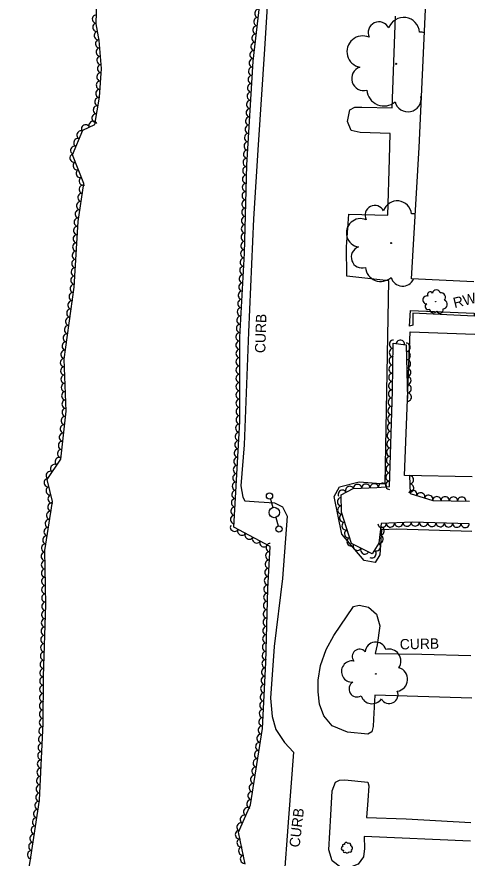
# Model space of a CAD drawing. Extents: x 1722896 to 1754269, y 648279 to 666297.
# Drawn here: x 1753874 to 1754096.8, y 653200 to 653605.1 of the extents above; entities that cross this region are included whole.
import ezdxf

# ---------------------------------------------------------------- set-up
doc = ezdxf.new("R2010")
doc.units = 0
for name, color, linetype in [('DESIGN - CENTERLINE - Proposed Text', 7, 'Continuous'), ('DESIGN - SCRATCH - User 1', 7, 'Continuous'), ('SURVEY - CENTERLINE - Preliminary Text', 7, 'Continuous'), ('SURVEY - CONTROL with Text', 7, 'Continuous'), ('SURVEY - DTM - Breaklines', 7, 'Continuous'), ('SURVEY - VEGETATION - Features with Text', 7, 'Continuous')]:
    doc.layers.add(name, color=color, linetype=linetype)

msp = doc.modelspace()

# ---------------------------------------------------------------- linework, layer by layer
at = {"layer": 'DESIGN - CENTERLINE - Proposed Text'}
for points in [[(1754093.82, 653477.42), (1754063.84, 653478.9), (1754067.52, 653542.12), (1754071.54, 653629.77), (1754096.83, 653628.67)], [(1754062.85, 653456.13), (1754063.36, 653463.69), (1754094, 653462.45), (1754093.92, 653461.02), (1754064.48, 653462.35), (1754064.45, 653456.59), (1754062.85, 653456.13)], [(1754093, 653383.66), (1754060.45, 653384.24), (1754063.22, 653453.33), (1754094.24, 653452.35)]]:
    msp.add_lwpolyline(points, dxfattribs=at)
at = {"layer": 'SURVEY - CENTERLINE - Preliminary Text'}
for points in [[(1753995.98, 653636.17), (1753993.14, 653589.51), (1753990.1, 653543.48), (1753987.74, 653507.78), (1753985.41, 653453.26), (1753983.37, 653398.98), (1753981.8, 653379.32), (1753982.71, 653373.73), (1753983.7, 653372.01), (1753990.37, 653371.59), (1753997.87, 653371.01), (1754001.83, 653369.17), (1754004.05, 653364.59), (1754001.76, 653334.67), (1753997.78, 653301.93), (1753995.96, 653277), (1753996.82, 653268.22), (1753998.62, 653262.01), (1754002.66, 653255.66), (1754007.09, 653251.08), (1754004.62, 653219.42), (1754002.19, 653187.07)], [(1754092.82, 653357.27), (1754056.57, 653358.44), (1754049.31, 653358.09), (1754048.63, 653346.08), (1754046.32, 653342.37), (1754041.04, 653343.24), (1754030.25, 653356.06), (1754026.6, 653374.11), (1754029.14, 653378.73), (1754038.59, 653381.12), (1754051.17, 653380.23), (1754052.97, 653477.93), (1754032.66, 653480.22), (1754032.57, 653494.35), (1754033.7, 653510.04), (1754052.35, 653509.5), (1754053.29, 653536.57), (1754053.58, 653548.95), (1754039.16, 653549.43), (1754034.73, 653550.33), (1754032.97, 653554.62), (1754034.16, 653560.26), (1754036.63, 653561.51), (1754039.98, 653561.56), (1754054.57, 653561.31), (1754056.08, 653605.44)], [(1754092.82, 653276.97), (1754046.18, 653278.5), (1754045.55, 653266.85), (1754045.34, 653263.37), (1754044.71, 653260.88), (1754042.75, 653259.71), (1754033.01, 653260.59), (1754025.59, 653263.64), (1754021.57, 653268.56), (1754019.61, 653274.19), (1754018.85, 653280.15), (1754018.89, 653285.67), (1754020.12, 653292.78), (1754022.8, 653300.45), (1754026.46, 653307.2), (1754035.98, 653321.2), (1754038.56, 653321.88), (1754043.07, 653320.83), (1754047.04, 653317.42), (1754048.64, 653311.92), (1754047.24, 653302.72), (1754046.36, 653298.56), (1754068.8, 653298.17), (1754092.29, 653297.52)], [(1754092.14, 653208.15), (1754041.11, 653210.4), (1754041.18, 653204.63), (1754040.8, 653200.72), (1754038.11, 653197.08), (1754033.74, 653195.31), (1754029.62, 653195.6), (1754025.58, 653198.79), (1754024.02, 653204.01), (1754024.94, 653220.66), (1754025.6, 653232.47), (1754027.23, 653236.52), (1754029.24, 653237.59), (1754031.77, 653237.73), (1754042.8, 653236.66), (1754043.3, 653234.86), (1754042.85, 653227.83), (1754042.19, 653219.61), (1754061.32, 653218.88), (1754092.28, 653217.22)]]:
    msp.add_lwpolyline(points, dxfattribs=at)
at = {"layer": 'SURVEY - DTM - Breaklines'}
for p, q in [((1753995.93, 653372.91), (1753997.11, 653368.82)), ((1753998.49, 653364.02), (1753999.66, 653359.93))]:
    msp.add_line(p, q, dxfattribs=at)
for centre, radius in [((1753995.52, 653374.35), 1.5), ((1753997.8, 653366.42), 2.5), ((1754000.08, 653358.49), 1.5)]:
    msp.add_circle(centre, radius, dxfattribs=at)
at = {"layer": 'SURVEY - VEGETATION - Features with Text'}
for points in [[(1753983.84, 653197.15), (1753980.66, 653212.57), (1753986.35, 653225.68), (1753992.09, 653262.49), (1753993.8, 653294.16), (1753994.66, 653329.73), (1753995.79, 653350.11), (1753978.38, 653359.39), (1753981.3, 653410.18), (1753981.21, 653450.88), (1753983.53, 653491.21), (1753984.57, 653533.64), (1753987.65, 653583.77), (1753993.59, 653634.92)], [(1753874, 653158.43), (1753880.81, 653200.5), (1753884.91, 653227.96), (1753886.65, 653264.84), (1753886.89, 653287.47), (1753887.91, 653322.18), (1753887.54, 653348.07), (1753891.15, 653371.68), (1753888.62, 653382.25), (1753895.09, 653392.15), (1753897.69, 653415.17), (1753896.72, 653440.19), (1753901.61, 653474.83), (1753903.42, 653506.59), (1753906.27, 653524.86), (1753900.84, 653538.59), (1753905.72, 653550.57), (1753911.47, 653553.28), (1753913.68, 653566.34), (1753914.64, 653580.1), (1753913.55, 653593.67), (1753912.1, 653601.63), (1753912.48, 653613.15)], [(1754091.61, 653361.03), (1754064.2, 653361.8), (1754049.19, 653361.07), (1754048.1, 653351.61), (1754044.86, 653346.49), (1754034.91, 653351.55), (1754030.2, 653366.55), (1754029.94, 653374.97), (1754035.74, 653378), (1754047.15, 653378.42), (1754053.22, 653378.87), (1754054.59, 653424.82), (1754055.07, 653448.02), (1754061.28, 653447.15), (1754061.93, 653421.23)], [(1754062.87, 653384.2), (1754063.09, 653375.62), (1754074.04, 653372.25), (1754091.73, 653371.88)]]:
    msp.add_lwpolyline(points, dxfattribs=at)
for centre, radius in [((1754056.4, 653582.42), 0.266), ((1754054, 653496.13), 0.24), ((1754075.41, 653467.9), 0.0668), ((1754046.62, 653288.69), 0.178), ((1754032.83, 653204.97), 0.0305)]:
    msp.add_circle(centre, radius, dxfattribs=at)
for centre, radius, start, end in [((1754060.05, 653597.18), 7.62, 3.9215, 160.7104), ((1754048.17, 653597.4), 5.23, 26.0377, 204.7833), ((1754067.72, 653589.04), 8.68, 74.3987, 90.4985), ((1754040.34, 653588.27), 7.6, 66.0583, 259.478), ((1754040.8, 653575.32), 5.78, 108.677, 285.9962), ((1754050.57, 653570.32), 8.19, 183.9641, 310.8097), ((1754062.09, 653565.67), 6.36, 194.123, 9.1233), ((1754069.29, 653575.25), 8.62, 263.8701, 265.702), ((1754056.95, 653509.56), 6.88, 5.4142, 162.2031), ((1754046.2, 653509.48), 4.73, 27.5303, 206.276), ((1754039.34, 653501.04), 6.87, 67.551, 260.9707), ((1754064.07, 653502.39), 7.84, 78.3759, 91.9911), ((1754040.07, 653489.35), 5.23, 110.1697, 287.4888), ((1754049.01, 653485.07), 7.41, 185.4567, 312.3024), ((1754059.53, 653481.14), 5.75, 195.6156, 336.6081), ((1754071.2, 653468.77), 1.91, 74.4667, 267.8864), ((1754072.81, 653471.33), 1.31, 34.4461, 213.1917), ((1754075.77, 653471.71), 1.91, 12.3299, 169.1188), ((1754077.98, 653469.97), 2.18, 321.3826, 98.9069), ((1754071.79, 653465.56), 1.45, 117.0854, 294.4046), ((1754078.88, 653466.59), 2.17, 272.2785, 68.117), ((1754074.4, 653464.68), 2.06, 192.3725, 319.2181), ((1754077.44, 653463.95), 1.6, 202.5314, 17.5316), ((1754038.8, 653297.1), 3.51, 40.1692, 218.9148), ((1754046.58, 653298.91), 5.11, 18.053, 174.8419), ((1754052.9, 653294.86), 5.83, 327.1058, 104.63), ((1754035.2, 653289.87), 5.1, 80.1899, 273.6096), ((1754056.18, 653286.14), 5.79, 278.0016, 73.8401), ((1754037.63, 653281.51), 3.88, 122.8085, 300.1277), ((1754053.07, 653278.72), 4.27, 208.2545, 23.2548), ((1754044.81, 653279.86), 5.5, 198.0956, 324.9413), ((1754032.39, 653206.66), 0.874, 32.3321, 189.121), ((1754033.61, 653206.25), 0.996, 341.3848, 118.9091), ((1754030.89, 653204.68), 0.872, 94.4689, 287.8886), ((1754031.18, 653206.03), 0.6, 54.4483, 233.1939), ((1754031.64, 653203.4), 0.664, 137.0876, 314.4068), ((1754034.32, 653203.59), 0.73, 222.5336, 37.5338), ((1754034.52, 653204.95), 0.989, 292.2807, 88.1192), ((1754032.9, 653203.43), 0.94, 212.3747, 339.2203)]:
    msp.add_arc(centre, radius, start, end, dxfattribs=at)
for centre, major_axis in [((1753990.31, 653606.69), (0.23, 1.99)), ((1753912.18, 653603.96), (0.07, 2)), ((1753989.85, 653602.71), (0.23, 1.99)), ((1753912.4, 653599.99), (-0.36, 1.97)), ((1753989.38, 653598.74), (0.23, 1.99)), ((1753913.12, 653596.05), (-0.36, 1.97)), ((1753988.92, 653594.77), (0.23, 1.99)), ((1753913.68, 653592.1), (-0.16, 1.99)), ((1753988.46, 653590.79), (0.23, 1.99)), ((1753914, 653588.11), (-0.16, 1.99)), ((1753988, 653586.82), (0.23, 1.99)), ((1753914.32, 653584.12), (-0.16, 1.99)), ((1753987.59, 653582.84), (0.12, 2)), ((1753914.63, 653580.13), (-0.16, 1.99)), ((1753987.34, 653578.85), (0.12, 2)), ((1753914.36, 653576.14), (0.14, 2)), ((1753987.1, 653574.86), (0.12, 2)), ((1753914.09, 653572.15), (0.14, 2)), ((1753986.85, 653570.86), (0.12, 2)), ((1753913.81, 653568.16), (0.14, 2)), ((1753986.61, 653566.87), (0.12, 2)), ((1753913.32, 653564.2), (0.33, 1.97)), ((1753986.36, 653562.88), (0.12, 2)), ((1753912.65, 653560.25), (0.33, 1.97)), ((1753986.12, 653558.89), (0.12, 2)), ((1753911.99, 653556.31), (0.33, 1.97)), ((1753985.88, 653554.89), (0.12, 2)), ((1753907.02, 653551.18), (1.81, 0.85)), ((1753910.63, 653552.89), (1.81, 0.85)), ((1753985.63, 653550.9), (0.12, 2)), ((1753904.75, 653548.19), (0.75, 1.85)), ((1753985.39, 653546.91), (0.12, 2)), ((1753903.24, 653544.48), (0.75, 1.85)), ((1753985.14, 653542.92), (0.12, 2)), ((1753901.73, 653540.78), (0.75, 1.85)), ((1753984.9, 653538.92), (0.12, 2)), ((1753901.44, 653537.07), (-0.74, 1.86)), ((1753984.65, 653534.93), (0.12, 2)), ((1753902.92, 653533.35), (-0.74, 1.86)), ((1753904.39, 653529.63), (-0.74, 1.86)), ((1753984.51, 653530.94), (0.05, 2)), ((1753905.86, 653525.91), (-0.74, 1.86)), ((1753984.41, 653526.94), (0.05, 2)), ((1753905.83, 653522.02), (0.31, 1.98)), ((1753984.31, 653522.94), (0.05, 2)), ((1753905.21, 653518.07), (0.31, 1.98)), ((1753984.21, 653518.94), (0.05, 2)), ((1753904.59, 653514.12), (0.31, 1.98)), ((1753984.11, 653514.94), (0.05, 2)), ((1753903.98, 653510.17), (0.31, 1.98)), ((1753984.02, 653510.94), (0.05, 2)), ((1753903.4, 653506.21), (0.11, 2)), ((1753983.92, 653506.94), (0.05, 2)), ((1753903.17, 653502.22), (0.11, 2)), ((1753983.82, 653502.94), (0.05, 2)), ((1753902.94, 653498.22), (0.11, 2)), ((1753983.72, 653498.95), (0.05, 2)), ((1753902.72, 653494.23), (0.11, 2)), ((1753983.62, 653494.95), (0.05, 2)), ((1753902.49, 653490.24), (0.11, 2)), ((1753983.52, 653490.95), (0.11, 2)), ((1753902.26, 653486.24), (0.11, 2)), ((1753983.29, 653486.95), (0.11, 2)), ((1753902.03, 653482.25), (0.11, 2)), ((1753983.06, 653482.96), (0.11, 2)), ((1753901.81, 653478.26), (0.11, 2)), ((1753982.83, 653478.97), (0.11, 2)), ((1753901.53, 653474.27), (0.28, 1.98)), ((1753982.6, 653474.97), (0.11, 2)), ((1753900.97, 653470.31), (0.28, 1.98)), ((1753982.37, 653470.98), (0.11, 2)), ((1753900.41, 653466.35), (0.28, 1.98)), ((1753982.14, 653466.99), (0.11, 2)), ((1753899.85, 653462.39), (0.28, 1.98)), ((1753981.91, 653462.99), (0.11, 2)), ((1753899.3, 653458.42), (0.28, 1.98)), ((1753981.68, 653459), (0.11, 2)), ((1753898.74, 653454.46), (0.28, 1.98)), ((1753981.45, 653455.01), (0.11, 2)), ((1753898.18, 653450.5), (0.28, 1.98)), ((1753981.22, 653451.01), (0.11, 2)), ((1753897.62, 653446.54), (0.28, 1.98)), ((1753981.22, 653447.01), (0, 2)), ((1754055.06, 653447.46), (0.04, 2)), ((1754058.48, 653447.54), (1.98, -0.28)), ((1754061.31, 653445.97), (0.05, -2)), ((1753897.06, 653442.58), (0.28, 1.98)), ((1753981.23, 653443.01), (0, 2)), ((1754054.98, 653443.46), (0.04, 2)), ((1754061.41, 653441.97), (0.05, -2)), ((1753896.79, 653438.61), (-0.08, 2)), ((1753981.24, 653439.01), (0, 2)), ((1754054.89, 653439.46), (0.04, 2)), ((1754061.51, 653437.97), (0.05, -2)), ((1753896.94, 653434.61), (-0.08, 2)), ((1753981.25, 653435.01), (0, 2)), ((1754054.81, 653435.46), (0.04, 2)), ((1754061.61, 653433.97), (0.05, -2)), ((1753897.1, 653430.61), (-0.08, 2)), ((1753981.26, 653431.01), (0, 2)), ((1754054.73, 653431.47), (0.04, 2)), ((1754061.71, 653429.98), (0.05, -2)), ((1753897.25, 653426.62), (-0.08, 2)), ((1753981.26, 653427.01), (0, 2)), ((1754054.64, 653427.47), (0.04, 2)), ((1754061.81, 653425.98), (0.05, -2)), ((1753897.4, 653422.62), (-0.08, 2)), ((1753981.27, 653423.01), (0, 2)), ((1754054.55, 653423.47), (0.06, 2)), ((1754061.91, 653421.98), (0.05, -2)), ((1753897.56, 653418.62), (-0.08, 2)), ((1753981.28, 653419.01), (0, 2)), ((1754054.43, 653419.47), (0.06, 2)), ((1753897.63, 653414.63), (0.22, 1.99)), ((1753981.29, 653415.01), (0, 2)), ((1754054.31, 653415.47), (0.06, 2)), ((1753897.18, 653410.65), (0.22, 1.99)), ((1753981.3, 653411.01), (0, 2)), ((1754054.19, 653411.47), (0.06, 2)), ((1753896.73, 653406.68), (0.22, 1.99)), ((1753981.12, 653407.02), (0.11, 2)), ((1754054.07, 653407.47), (0.06, 2)), ((1753896.29, 653402.7), (0.22, 1.99)), ((1753980.89, 653403.03), (0.11, 2)), ((1754053.95, 653403.48), (0.06, 2)), ((1753895.84, 653398.73), (0.22, 1.99)), ((1753980.66, 653399.03), (0.11, 2)), ((1754053.83, 653399.48), (0.06, 2)), ((1753895.39, 653394.75), (0.22, 1.99)), ((1753980.43, 653395.04), (0.11, 2)), ((1754053.59, 653391.48), (0.06, 2)), ((1754053.71, 653395.48), (0.06, 2)), ((1753892.15, 653387.65), (1.1, 1.67)), ((1753894.34, 653391), (1.1, 1.67)), ((1753980.2, 653391.05), (0.11, 2)), ((1754053.47, 653387.48), (0.06, 2)), ((1753889.96, 653384.3), (1.1, 1.67)), ((1753979.97, 653387.05), (0.11, 2)), ((1754053.35, 653383.49), (0.06, 2)), ((1753888.98, 653380.75), (-0.47, 1.94)), ((1753979.74, 653383.06), (0.11, 2)), ((1754053.23, 653379.49), (0.06, 2)), ((1754062.92, 653382.2), (0.05, -2)), ((1753889.91, 653376.86), (-0.47, 1.94)), ((1753979.51, 653379.07), (0.11, 2)), ((1754030.53, 653375.28), (1.77, 0.93)), ((1754034.07, 653377.13), (1.77, 0.93)), ((1754037.86, 653378.08), (2, 0.07)), ((1754041.86, 653378.23), (2, 0.07)), ((1754045.85, 653378.37), (2, 0.07)), ((1754049.84, 653378.62), (1.99, 0.15)), ((1754064.44, 653375.2), (1.91, -0.59)), ((1754063.02, 653378.2), (0.05, -2)), ((1753890.84, 653372.97), (-0.47, 1.94)), ((1753979.28, 653375.07), (0.11, 2)), ((1754030.04, 653371.64), (-0.06, 2)), ((1754068.26, 653374.03), (1.91, -0.59)), ((1754072.09, 653372.85), (1.91, -0.59)), ((1754076, 653372.21), (2, -0.04)), ((1754080, 653372.13), (2, -0.04)), ((1754084, 653372.04), (2, -0.04)), ((1754088, 653371.96), (2, -0.04)), ((1753890.74, 653369.03), (0.3, 1.98)), ((1753979.05, 653371.08), (0.11, 2)), ((1754030.17, 653367.64), (-0.06, 2)), ((1753890.14, 653365.08), (0.3, 1.98)), ((1753978.59, 653363.09), (0.11, 2)), ((1753978.82, 653367.09), (0.11, 2)), ((1754031.07, 653363.77), (-0.6, 1.91)), ((1753889.53, 653361.12), (0.3, 1.98)), ((1754032.27, 653359.96), (-0.6, 1.91)), ((1754049.64, 653361.09), (-2, -0.1)), ((1754053.64, 653361.28), (-2, -0.1)), ((1754057.63, 653361.48), (-2, -0.1)), ((1754061.63, 653361.67), (-2, -0.1)), ((1754065.62, 653361.76), (-2, 0.06)), ((1754069.62, 653361.64), (-2, 0.06)), ((1754073.62, 653361.53), (-2, 0.06)), ((1754077.62, 653361.42), (-2, 0.06)), ((1754081.62, 653361.31), (-2, 0.06)), ((1754085.61, 653361.19), (-2, 0.06)), ((1754089.61, 653361.08), (-2, 0.06)), ((1753888.93, 653357.17), (0.3, 1.98)), ((1753978.64, 653359.25), (-1.77, 0.94)), ((1753982.17, 653357.37), (-1.77, 0.94)), ((1754033.47, 653356.14), (-0.6, 1.91)), ((1754048.78, 653357.54), (-0.23, -1.99)), ((1753888.32, 653353.22), (0.3, 1.98)), ((1753985.7, 653355.49), (-1.77, 0.94)), ((1753989.23, 653353.61), (-1.77, 0.94)), ((1754034.66, 653352.32), (-0.6, 1.91)), ((1754048.33, 653353.57), (-0.23, -1.99)), ((1753887.72, 653349.26), (0.3, 1.98)), ((1753992.76, 653351.73), (-1.77, 0.94)), ((1753995.76, 653349.55), (0.11, 2)), ((1754037.75, 653350.11), (-1.78, 0.91)), ((1754041.32, 653348.29), (-1.78, 0.91)), ((1754047.01, 653349.9), (-1.07, -1.69)), ((1753887.58, 653345.28), (-0.03, 2)), ((1753995.54, 653345.56), (0.11, 2)), ((1754044.87, 653346.52), (-1.07, -1.69)), ((1753887.63, 653341.28), (-0.03, 2)), ((1753995.32, 653341.56), (0.11, 2)), ((1753887.69, 653337.28), (-0.03, 2)), ((1753995.1, 653337.57), (0.11, 2)), ((1753887.75, 653333.28), (-0.03, 2)), ((1753994.88, 653333.58), (0.11, 2)), ((1753887.81, 653329.28), (-0.03, 2)), ((1753994.66, 653329.58), (0.05, 2)), ((1753887.86, 653325.28), (-0.03, 2)), ((1753994.56, 653325.58), (0.05, 2)), ((1753887.88, 653321.28), (0.06, 2)), ((1753994.47, 653321.58), (0.05, 2)), ((1753887.77, 653317.28), (0.06, 2)), ((1753994.37, 653317.59), (0.05, 2)), ((1753887.65, 653313.28), (0.06, 2)), ((1753994.27, 653313.59), (0.05, 2)), ((1753887.53, 653309.28), (0.06, 2)), ((1753994.17, 653309.59), (0.05, 2)), ((1753887.41, 653305.29), (0.06, 2)), ((1753994.08, 653305.59), (0.05, 2)), ((1753887.3, 653301.29), (0.06, 2)), ((1753993.98, 653301.59), (0.05, 2)), ((1753887.18, 653297.29), (0.06, 2)), ((1753993.88, 653297.59), (0.05, 2)), ((1753887.06, 653293.29), (0.06, 2)), ((1753993.77, 653293.59), (0.11, 2)), ((1753886.95, 653289.29), (0.06, 2)), ((1753993.55, 653289.6), (0.11, 2)), ((1753886.87, 653285.29), (0.02, 2)), ((1753993.34, 653285.6), (0.11, 2)), ((1753886.83, 653281.29), (0.02, 2)), ((1753993.12, 653281.61), (0.11, 2)), ((1753886.79, 653277.29), (0.02, 2)), ((1753992.91, 653277.62), (0.11, 2)), ((1753886.74, 653273.29), (0.02, 2)), ((1753992.69, 653273.62), (0.11, 2)), ((1753886.7, 653269.29), (0.02, 2)), ((1753992.48, 653269.63), (0.11, 2)), ((1753886.66, 653265.29), (0.02, 2)), ((1753992.26, 653265.63), (0.11, 2)), ((1753886.49, 653261.3), (0.09, 2)), ((1753991.35, 653257.7), (0.31, 1.98)), ((1753991.96, 653261.65), (0.31, 1.98)), ((1753886.3, 653257.3), (0.09, 2)), ((1753990.73, 653253.74), (0.31, 1.98)), ((1753886.11, 653253.31), (0.09, 2)), ((1753990.11, 653249.79), (0.31, 1.98)), ((1753885.92, 653249.31), (0.09, 2)), ((1753989.5, 653245.84), (0.31, 1.98)), ((1753885.73, 653245.32), (0.09, 2)), ((1753988.88, 653241.89), (0.31, 1.98)), ((1753885.54, 653241.32), (0.09, 2)), ((1753988.26, 653237.94), (0.31, 1.98)), ((1753885.35, 653237.33), (0.09, 2)), ((1753987.65, 653233.98), (0.31, 1.98)), ((1753885.16, 653233.33), (0.09, 2)), ((1753987.03, 653230.03), (0.31, 1.98)), ((1753884.52, 653225.36), (0.3, 1.98)), ((1753884.97, 653229.33), (0.09, 2)), ((1753986.42, 653226.08), (0.31, 1.98)), ((1753883.93, 653221.41), (0.3, 1.98)), ((1753984.92, 653222.38), (0.8, 1.83)), ((1753883.34, 653217.45), (0.3, 1.98)), ((1753983.33, 653218.71), (0.8, 1.83)), ((1753882.75, 653213.5), (0.3, 1.98)), ((1753981.74, 653215.04), (0.8, 1.83)), ((1753882.16, 653209.54), (0.3, 1.98)), ((1753980.93, 653211.29), (-0.4, 1.96)), ((1753881.57, 653205.58), (0.3, 1.98)), ((1753981.73, 653207.38), (-0.4, 1.96)), ((1753880.98, 653201.63), (0.3, 1.98)), ((1753982.54, 653203.46), (-0.4, 1.96)), ((1753983.35, 653199.54), (-0.4, 1.96))]:
    msp.add_ellipse(centre, major_axis=major_axis, ratio=0.940188, start_param=0, end_param=3.141593, dxfattribs=at)

# ---------------------------------------------------------------- texts
at = {"layer": 'DESIGN - SCRATCH - User 1'}
for rotation, p in [(88.3224, (1753993.48, 653443.11)), (1.2511, (1754058.23, 653300.47)), (83.4482, (1754009.97, 653204.99))]:
    msp.add_text('CURB', height=5, rotation=rotation, dxfattribs=at).set_placement(p)
at = {"layer": 'SURVEY - CONTROL with Text'}
msp.add_text('RW', height=5, rotation=14.2815, dxfattribs=at).set_placement((1754084.55, 653464.78))

doc.saveas('drawing.dxf')
